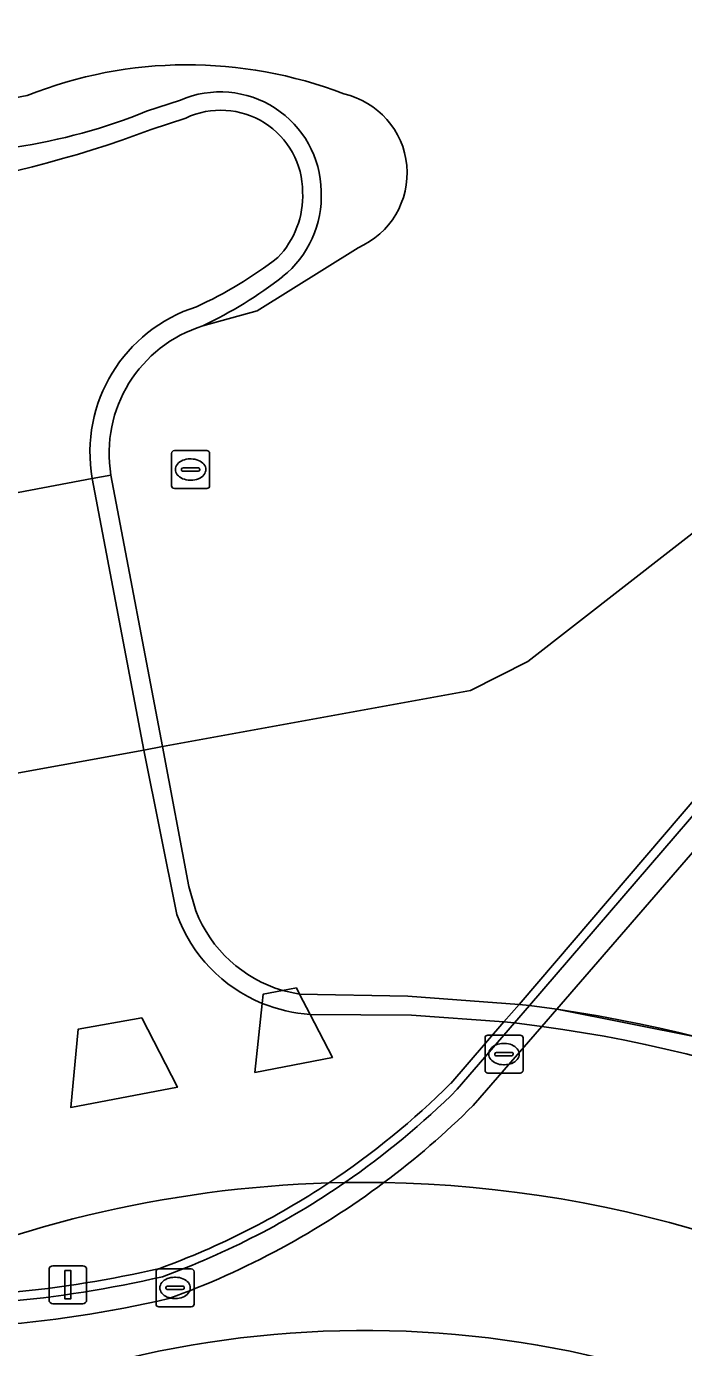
# Model space of a CAD drawing. Extents: x 156412 to 157779, y 382335 to 383768.
# Drawn here: x 157223.48 to 157240.78, y 382722.24 to 382757.03 of the extents above; entities that cross this region are included whole.
import ezdxf

# ---------------------------------------------------------------- set-up
doc = ezdxf.new("R2010")
doc.units = 0
for name, color, linetype in [('IMGEO_Berm_groen', 7, 'Continuous'), ('IMGEO_Berm_open', 7, 'Continuous'), ('IMGEO_Dek', 7, 'Continuous'), ('IMGEO_Drainageput', 7, 'Continuous'), ('IMGEO_Fietspad_gesloten', 7, 'Continuous'), ('IMGEO_Groenvoorziening', 7, 'Continuous'), ('IMGEO_Hek', 7, 'Continuous'), ('IMGEO_Kolk', 7, 'Continuous'), ('IMGEO_Muur', 7, 'Continuous'), ('IMGEO_Rijbaan_regionaal_gesloten', 7, 'Continuous'), ('IMGEO_Terreindeel_gesloten', 7, 'Continuous'), ('IMGEO_Terreindeel_open', 7, 'Continuous'), ('IMGEO_Verkeerseiland_gesloten', 7, 'Continuous'), ('IMGEO_Verkeersregelinstallatiepaal', 7, 'Continuous')]:
    doc.layers.add(name, color=color, linetype=linetype)

msp = doc.modelspace()

# ---------------------------------------------------------------- linework, layer by layer
at = {"layer": 'IMGEO_Berm_groen'}
for points in [[(157234.655, 382729.194), (157236.055, 382730.815), (157236.451, 382731.274), (157272.538, 382773.496), (157272.722, 382773.359), (157273.544, 382774.22), (157282.322, 382784.631), (157301.482, 382806.918), (157343.677, 382856.305)], [(157223.504, 382755.208), (157217.206, 382754.016)], [(157226.645, 382754.793), (157227.537, 382755.086)], [(157228.13, 382749.141), (157229.554, 382749.541), (157232.214, 382751.198)], [(157248.423, 382750.171), (157241.754, 382744.252), (157236.687, 382740.3), (157235.174, 382739.539), (157227.061, 382738.062), (157226.569, 382737.972), (157222.208, 382737.178), (157221.716, 382737.089), (157219.785, 382736.737), (157218.02, 382736.487), (157216.885, 382736.419)]]:
    msp.add_lwpolyline(points, dxfattribs=at)
for points in [[(157230.952, 382731.008), (157231.539, 382729.875), (157229.499, 382729.484), (157229.692, 382731.3), (157229.718, 382731.544), (157230.228, 382731.641), (157230.588, 382731.709), (157230.675, 382731.541)], [(157226.521, 382730.922), (157227.458, 382729.093), (157224.65, 382728.562), (157224.843, 382730.619)]]:
    msp.add_lwpolyline(points, close=True, dxfattribs=at)
for centre, radius, start, end in [((157227.724, 382744.593), 11.423, 68.896, 111.6816), ((157228.585, 382752.645), 2.657, 0.9369, 113.2244), ((157231.365, 382753.163), 2.14, 293.3695, 77.2615), ((157220.968, 382768.744), 15.062, 278.4833, 292.1419), ((157228.546, 382752.548), 2.698, 308.5542, 2.9691), ((157223.052, 382759.7), 11.717, 295.6827, 307.7667), ((157219.709, 382744.234), 21.203, 303.5946, 314.8209), ((157219.736, 382744.186), 21.149, 290.0805, 303.6052), ((157220.273, 382753.467), 29.91, 267.6789, 282.9911)]:
    msp.add_arc(centre, radius, start, end, dxfattribs=at)
at = {"layer": 'IMGEO_Berm_open'}
for points in [[(157260.931, 382758.619), (157269.697, 382768.924), (157273.127, 382773.048), (157273.544, 382774.22), (157272.722, 382773.359), (157260.87, 382759.328), (157236.726, 382731.241), (157236.332, 382730.784), (157234.823, 382729.037)], [(157235.246, 382728.611), (157237.052, 382730.694), (157237.442, 382731.145), (157243.688, 382738.35), (157260.931, 382758.619)]]:
    msp.add_lwpolyline(points, dxfattribs=at)
for centre, radius, start, end in [((157219.756, 382744.177), 21.36, 304.539, 314.8622), ((157219.666, 382744.287), 22.101, 306.7668, 314.8241), ((157219.72, 382744.218), 21.414, 290.0524, 304.5565), ((157219.716, 382744.226), 22.023, 289.9577, 306.7572), ((157220.275, 382753.435), 30.108, 266.9011, 283.0284), ((157220.275, 382753.425), 30.698, 265.0168, 283.1012)]:
    msp.add_arc(centre, radius, start, end, dxfattribs=at)
at = {"layer": 'IMGEO_Dek'}
for points in [[(157227.942, 382733.735), (157227.76, 382734.374), (157227.061, 382738.062), (157225.706, 382745.213), (157225.215, 382745.121), (157220.839, 382744.294), (157220.348, 382744.201), (157221.716, 382737.089), (157222.449, 382733.275), (157222.489, 382732.707)], [(157237.442, 382731.145), (157236.726, 382731.241), (157236.451, 382731.274), (157233.526, 382731.493), (157230.675, 382731.541), (157230.228, 382731.641)]]:
    msp.add_lwpolyline(points, dxfattribs=at)
for centre, radius, start, end in [((157231.216, 382735.014), 3.515, 201.3397, 253.6803), ((157232.289, 382695.435), 36.08, 53.8266, 81.7882), ((157232.379, 382695.579), 27.107, 55.1541, 114.6821)]:
    msp.add_arc(centre, radius, start, end, dxfattribs=at)
at = {"layer": 'IMGEO_Drainageput'}
for p, q in [((157227.303, 382744.932), (157227.303, 382745.784)), ((157227.378, 382745.858), (157228.23, 382745.858)), ((157228.304, 382745.784), (157228.304, 382744.932)), ((157227.562, 382745.352), (157227.562, 382745.364)), ((157228, 382745.315), (157227.602, 382745.315)), ((157227.605, 382745.401), (157228.003, 382745.401)), ((157227.791, 382745.638), (157227.816, 382745.638)), ((157228.046, 382745.364), (157228.046, 382745.352)), ((157227.814, 382745.078), (157227.789, 382745.078)), ((157228.23, 382744.858), (157227.378, 382744.858))]:
    msp.add_line(p, q, dxfattribs=at)
for points in [[(157227.303, 382744.932), (157227.303, 382745.784)], [(157227.378, 382745.858), (157228.23, 382745.858)], [(157228.304, 382745.784), (157228.304, 382744.932)], [(157228.23, 382744.858), (157227.378, 382744.858)]]:
    msp.add_lwpolyline(points, dxfattribs=at)
for centre, radius, start, end in [((157227.38, 382745.782), 0.0765, 91.552, 178.448), ((157227.38, 382745.782), 0.0765, 91.552, 178.448), ((157228.228, 382745.782), 0.0765, 1.552, 88.448), ((157228.228, 382745.782), 0.0765, 1.552, 88.448), ((157227.602, 382745.361), 0.0403, 85.8775, 175.7526), ((157227.599, 382745.351), 0.0366, 178.938, 274.7102), ((157228.003, 382745.358), 0.043, 264.8664, 352.4533), ((157228.007, 382745.363), 0.0386, 1.7309, 96.639), ((157227.38, 382744.934), 0.0765, 181.552, 268.448), ((157227.38, 382744.934), 0.0765, 181.552, 268.448), ((157228.228, 382744.934), 0.0765, 271.552, 358.448), ((157228.228, 382744.934), 0.0765, 271.552, 358.448)]:
    msp.add_arc(centre, radius, start, end, dxfattribs=at)
for centre, major_axis, ratio, start_param, end_param in [((157227.79, 382745.358), (-0.387, 0.002), 0.722429, 4.712389, 7.853982), ((157227.815, 382745.358), (-0.39, 0.002), 0.717154, 1.570796, 4.712389)]:
    msp.add_ellipse(centre, major_axis=major_axis, ratio=ratio, start_param=start_param, end_param=end_param, dxfattribs=at)
at = {"layer": 'IMGEO_Fietspad_gesloten'}
for points in [[(157227.677, 382754.613), (157226.768, 382754.309)], [(157220.839, 382744.294), (157225.215, 382745.121)], [(157227.443, 382733.641), (157226.569, 382737.972), (157225.215, 382745.121), (157220.839, 382744.294), (157222.208, 382737.178), (157222.942, 382733.36), (157222.989, 382732.801)], [(157237.052, 382730.694), (157236.332, 382730.784), (157236.055, 382730.815), (157233.622, 382730.989), (157230.952, 382731.008)], [(157231.441, 382726.572), (157231.866, 382726.582), (157232.895, 382726.582)]]:
    msp.add_lwpolyline(points, dxfattribs=at)
for centre, radius, start, end in [((157228.599, 382752.665), 2.155, 0.0775, 115.3278), ((157216.394, 382782.014), 29.583, 265.1813, 290.5284), ((157228.42, 382752.566), 2.336, 315.9102, 2.4913), ((157223.623, 382759.214), 10.506, 294.3753, 308.0473), ((157229.183, 382745.808), 4.028, 107.6997, 189.823), ((157231.213, 382735.012), 4.012, 199.9861, 247.7174), ((157231.217, 382735.017), 4.017, 247.6888, 266.2157), ((157232.288, 382695.428), 35.586, 53.8907, 82.3068), ((157232.379, 382695.566), 31.02, 91.7337, 115.4244), ((157232.374, 382695.563), 31.023, 54.4756, 89.0379)]:
    msp.add_arc(centre, radius, start, end, dxfattribs=at)
at = {"layer": 'IMGEO_Groenvoorziening'}
for points in [[(157217.206, 382754.016), (157223.504, 382755.208)], [(157232.214, 382751.198), (157229.554, 382749.541), (157228.13, 382749.141)], [(157216.885, 382736.419), (157218.02, 382736.487), (157219.785, 382736.737), (157221.716, 382737.089), (157222.208, 382737.178), (157226.569, 382737.972), (157227.061, 382738.062), (157235.174, 382739.539), (157236.687, 382740.3), (157241.754, 382744.252), (157248.423, 382750.171)], [(157225.706, 382745.213), (157225.215, 382745.121), (157220.839, 382744.294), (157220.348, 382744.201)]]:
    msp.add_lwpolyline(points, dxfattribs=at)
for centre, radius, start, end in [((157227.724, 382744.593), 11.423, 68.896, 111.6816), ((157231.365, 382753.163), 2.14, 293.3695, 77.2615), ((157229.171, 382745.787), 3.512, 107.2388, 189.4031)]:
    msp.add_arc(centre, radius, start, end, dxfattribs=at)
at = {"layer": 'IMGEO_Hek'}
for points in [[(157227.061, 382738.062), (157225.706, 382745.213)], [(157227.76, 382734.374), (157227.061, 382738.062)], [(157227.942, 382733.735), (157227.76, 382734.374)], [(157230.675, 382731.541), (157230.228, 382731.641)], [(157230.675, 382731.541), (157233.526, 382731.493)], [(157236.451, 382731.274), (157233.526, 382731.493)], [(157236.726, 382731.241), (157236.451, 382731.274)], [(157237.442, 382731.145), (157236.726, 382731.241)], [(157231.866, 382726.582), (157231.441, 382726.572)], [(157231.866, 382726.582), (157232.895, 382726.582)]]:
    msp.add_lwpolyline(points, dxfattribs=at)
for centre, radius, start, end in [((157231.216, 382735.014), 3.515, 201.3397, 253.6803), ((157232.289, 382695.435), 36.08, 53.8266, 81.7882), ((157232.379, 382695.566), 31.02, 91.7337, 115.4244), ((157232.374, 382695.563), 31.023, 54.4756, 89.0379)]:
    msp.add_arc(centre, radius, start, end, dxfattribs=at)
at = {"layer": 'IMGEO_Kolk'}
for p, q in [((157235.555, 382729.538), (157235.555, 382730.39)), ((157235.63, 382730.464), (157236.482, 382730.464)), ((157236.556, 382730.39), (157236.556, 382729.538)), ((157235.857, 382730.007), (157236.255, 382730.007)), ((157236.043, 382730.244), (157236.068, 382730.244)), ((157235.814, 382729.958), (157235.814, 382729.97)), ((157236.252, 382729.921), (157235.854, 382729.921)), ((157236.066, 382729.684), (157236.041, 382729.684)), ((157236.298, 382729.97), (157236.298, 382729.958)), ((157236.482, 382729.464), (157235.63, 382729.464)), ((157226.895, 382723.382), (157226.895, 382724.234)), ((157226.97, 382724.308), (157227.822, 382724.308)), ((157227.896, 382724.234), (157227.896, 382723.382)), ((157227.154, 382723.802), (157227.154, 382723.814)), ((157227.592, 382723.765), (157227.194, 382723.765)), ((157227.197, 382723.851), (157227.595, 382723.851)), ((157227.383, 382724.088), (157227.408, 382724.088)), ((157227.638, 382723.814), (157227.638, 382723.802)), ((157227.406, 382723.528), (157227.381, 382723.528)), ((157227.822, 382723.308), (157226.97, 382723.308))]:
    msp.add_line(p, q, dxfattribs=at)
for points in [[(157235.555, 382729.538), (157235.555, 382730.39)], [(157235.63, 382730.464), (157236.482, 382730.464)], [(157236.556, 382730.39), (157236.556, 382729.538)], [(157236.482, 382729.464), (157235.63, 382729.464)], [(157226.895, 382723.382), (157226.895, 382724.234)], [(157226.97, 382724.308), (157227.822, 382724.308)], [(157227.896, 382724.234), (157227.896, 382723.382)], [(157227.822, 382723.308), (157226.97, 382723.308)]]:
    msp.add_lwpolyline(points, dxfattribs=at)
for centre, radius, start, end in [((157235.632, 382730.388), 0.0765, 91.552, 178.448), ((157235.632, 382730.388), 0.0765, 91.552, 178.448), ((157236.48, 382730.388), 0.0765, 1.552, 88.448), ((157236.48, 382730.388), 0.0765, 1.552, 88.448), ((157235.854, 382729.967), 0.0403, 85.8775, 175.7526), ((157236.259, 382729.969), 0.0386, 1.7309, 96.639), ((157235.851, 382729.957), 0.0366, 178.938, 274.7102), ((157236.255, 382729.964), 0.043, 264.8664, 352.4533), ((157235.632, 382729.54), 0.0765, 181.552, 268.448), ((157235.632, 382729.54), 0.0765, 181.552, 268.448), ((157236.48, 382729.54), 0.0765, 271.552, 358.448), ((157236.48, 382729.54), 0.0765, 271.552, 358.448), ((157226.972, 382724.232), 0.0765, 91.552, 178.448), ((157226.972, 382724.232), 0.0765, 91.552, 178.448), ((157227.82, 382724.232), 0.0765, 1.552, 88.448), ((157227.82, 382724.232), 0.0765, 1.552, 88.448), ((157227.194, 382723.811), 0.0403, 85.8775, 175.7526), ((157227.191, 382723.801), 0.0366, 178.938, 274.7102), ((157227.595, 382723.808), 0.043, 264.8664, 352.4533), ((157227.599, 382723.813), 0.0386, 1.7309, 96.639), ((157226.972, 382723.384), 0.0765, 181.552, 268.448), ((157226.972, 382723.384), 0.0765, 181.552, 268.448), ((157227.82, 382723.384), 0.0765, 271.552, 358.448), ((157227.82, 382723.384), 0.0765, 271.552, 358.448)]:
    msp.add_arc(centre, radius, start, end, dxfattribs=at)
for centre, major_axis, ratio, start_param, end_param in [((157236.042, 382729.964), (-0.387, 0.002), 0.722429, 4.712389, 7.853982), ((157236.067, 382729.964), (-0.39, 0.002), 0.717154, 1.570796, 4.712389), ((157227.382, 382723.808), (-0.387, 0.002), 0.722429, 4.712389, 7.853982), ((157227.407, 382723.808), (-0.39, 0.002), 0.717154, 1.570796, 4.712389)]:
    msp.add_ellipse(centre, major_axis=major_axis, ratio=ratio, start_param=start_param, end_param=end_param, dxfattribs=at)
at = {"layer": 'IMGEO_Muur'}
for points in [[(157234.823, 382729.037), (157236.332, 382730.784), (157236.726, 382731.241), (157260.87, 382759.328), (157272.722, 382773.359), (157272.538, 382773.496), (157236.451, 382731.274), (157236.055, 382730.815), (157234.655, 382729.194)], [(157227.537, 382755.086), (157226.645, 382754.793)], [(157226.768, 382754.309), (157227.677, 382754.613)], [(157225.215, 382745.121), (157225.706, 382745.213)]]:
    msp.add_lwpolyline(points, dxfattribs=at)
for centre, radius, start, end in [((157228.585, 382752.645), 2.657, 0.9369, 113.2244), ((157220.968, 382768.744), 15.062, 278.4833, 292.1419), ((157228.599, 382752.665), 2.155, 0.0775, 115.3278), ((157216.394, 382782.014), 29.583, 265.1813, 290.5284), ((157228.42, 382752.566), 2.336, 315.9102, 2.4913), ((157228.546, 382752.548), 2.698, 308.5542, 2.9691), ((157223.623, 382759.214), 10.506, 294.3753, 308.0473), ((157223.052, 382759.7), 11.717, 295.6827, 307.7667), ((157229.183, 382745.808), 4.028, 107.6997, 189.823), ((157229.171, 382745.787), 3.512, 107.2388, 189.4031), ((157219.709, 382744.234), 21.203, 303.5946, 314.8209), ((157219.756, 382744.177), 21.36, 304.539, 314.8622), ((157219.736, 382744.186), 21.149, 290.0805, 303.6052), ((157219.72, 382744.218), 21.414, 290.0524, 304.5565), ((157220.275, 382753.435), 30.108, 266.9011, 283.0284), ((157220.273, 382753.467), 29.91, 267.6789, 282.9911)]:
    msp.add_arc(centre, radius, start, end, dxfattribs=at)
at = {"layer": 'IMGEO_Rijbaan_regionaal_gesloten'}
for points in [[(157343.677, 382856.305), (157301.482, 382806.918), (157282.322, 382784.631), (157273.544, 382774.22), (157273.127, 382773.048), (157269.697, 382768.924), (157260.931, 382758.619), (157243.688, 382738.35), (157237.442, 382731.145), (157241.196, 382730.398), (157249.553, 382740.237), (157359.163, 382869.273)], [(157247.867, 382717.826), (157250.4, 382720.812), (157253.26, 382724.178), (157253.584, 382724.56), (157250.922, 382726.32), (157247.93, 382727.948), (157245.917, 382728.842), (157244.535, 382729.373), (157241.196, 382730.398), (157237.442, 382731.145), (157237.052, 382730.694), (157235.246, 382728.611)]]:
    msp.add_lwpolyline(points, dxfattribs=at)
for centre, radius, start, end in [((157219.666, 382744.287), 22.101, 306.7668, 314.8241), ((157219.716, 382744.226), 22.023, 289.9577, 306.7572), ((157220.275, 382753.425), 30.698, 265.0168, 283.1012)]:
    msp.add_arc(centre, radius, start, end, dxfattribs=at)
at = {"layer": 'IMGEO_Terreindeel_gesloten'}
msp.add_lwpolyline([(157232.895, 382726.582), (157231.866, 382726.582), (157231.441, 382726.572)], dxfattribs=at)
for centre, radius, start, end in [((157232.379, 382695.566), 31.02, 91.7337, 115.4244), ((157232.374, 382695.563), 31.023, 54.4756, 89.0379), ((157232.379, 382695.579), 27.107, 55.1541, 114.6821)]:
    msp.add_arc(centre, radius, start, end, dxfattribs=at)
at = {"layer": 'IMGEO_Terreindeel_open'}
for points in [[(157230.952, 382731.008), (157230.675, 382731.541), (157230.588, 382731.709), (157230.228, 382731.641), (157229.718, 382731.544), (157229.692, 382731.3), (157229.499, 382729.484), (157231.539, 382729.875)], [(157226.521, 382730.922), (157224.843, 382730.619), (157224.65, 382728.562), (157227.458, 382729.093)]]:
    msp.add_lwpolyline(points, close=True, dxfattribs=at)
at = {"layer": 'IMGEO_Verkeerseiland_gesloten'}
for points in [[(157227.942, 382733.735), (157227.76, 382734.374), (157227.061, 382738.062), (157225.706, 382745.213), (157225.215, 382745.121), (157226.569, 382737.972), (157227.443, 382733.641)], [(157233.526, 382731.493), (157230.675, 382731.541), (157230.228, 382731.641)], [(157237.442, 382731.145), (157236.726, 382731.241), (157236.451, 382731.274), (157233.526, 382731.493)], [(157230.952, 382731.008), (157233.622, 382730.989), (157236.055, 382730.815), (157236.332, 382730.784), (157237.052, 382730.694)]]:
    msp.add_lwpolyline(points, dxfattribs=at)
for centre, radius, start, end in [((157231.213, 382735.012), 4.012, 199.9861, 247.7174), ((157231.216, 382735.014), 3.515, 201.3397, 253.6803), ((157231.217, 382735.017), 4.017, 247.6888, 266.2157), ((157232.289, 382695.435), 36.08, 53.8266, 81.7882), ((157232.288, 382695.428), 35.586, 53.8907, 82.3068)]:
    msp.add_arc(centre, radius, start, end, dxfattribs=at)
at = {"layer": 'IMGEO_Verkeersregelinstallatiepaal'}
for p, q in [((157224.077, 382723.492), (157224.077, 382724.292)), ((157224.077, 382724.292), (157224.077, 382723.492)), ((157224.177, 382724.392), (157224.967, 382724.392)), ((157224.967, 382724.392), (157224.177, 382724.392)), ((157225.067, 382724.292), (157225.067, 382723.492)), ((157225.067, 382723.492), (157225.067, 382724.292)), ((157224.967, 382723.392), (157224.177, 382723.392)), ((157224.177, 382723.392), (157224.967, 382723.392))]:
    msp.add_line(p, q, dxfattribs=at)
msp.add_lwpolyline([(157224.497, 382724.267), (157224.647, 382724.267), (157224.647, 382723.517), (157224.497, 382723.517), (157224.497, 382724.267)], dxfattribs=at)
for centre, start, end in [((157224.177, 382724.292), 90, 180), ((157224.177, 382724.292), 90, 180), ((157224.967, 382724.292), 0, 90), ((157224.967, 382724.292), 360, 90), ((157224.177, 382723.492), 180, 270), ((157224.177, 382723.492), 180, 270), ((157224.967, 382723.492), 270, 0), ((157224.967, 382723.492), 270, 0)]:
    msp.add_arc(centre, 0.1, start, end, dxfattribs=at)

doc.saveas('drawing.dxf')
